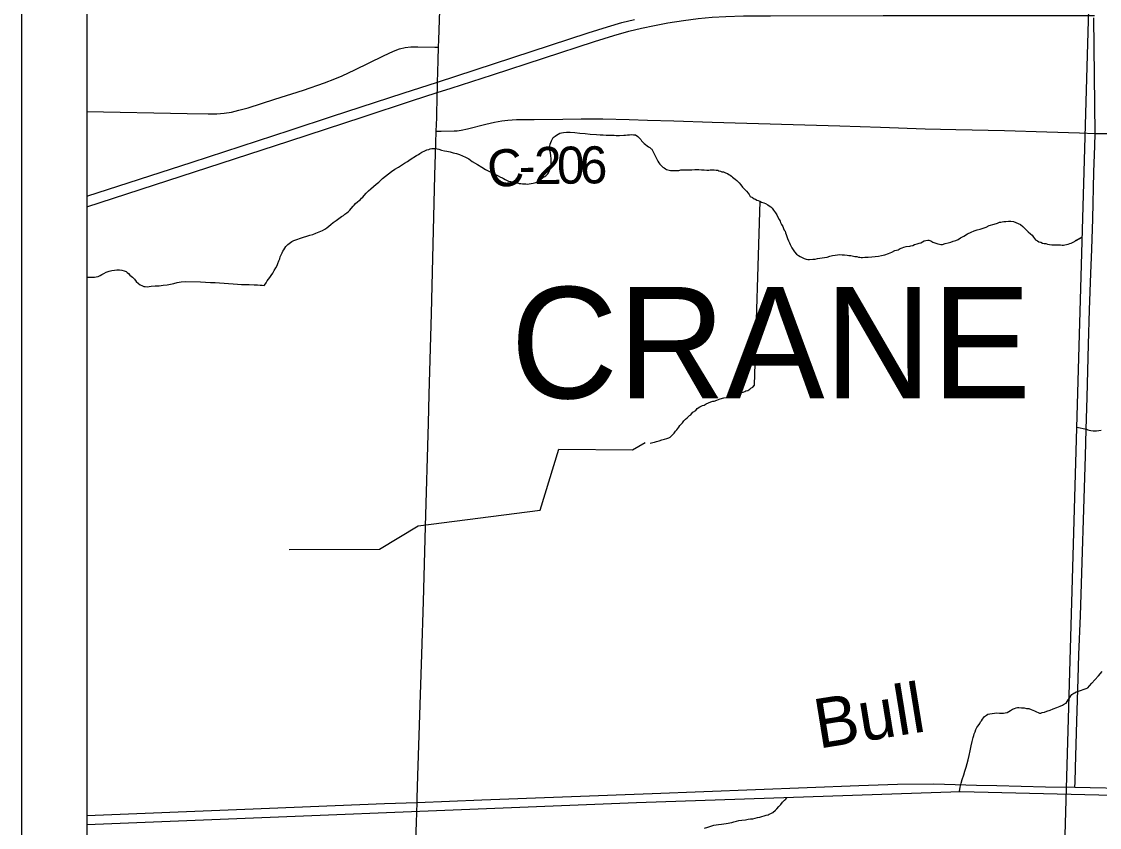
# Model space of a CAD drawing. Extents: x 0 to 64.8, y -5 to 22.
# Drawn here: x 2 to 3.652, y 15.77 to 17.005 of the extents above; entities that cross this region are included whole.
import ezdxf

# ---------------------------------------------------------------- set-up
doc = ezdxf.new("R2010")
doc.units = 0
for name, color, linetype in [('GM_X_Adjacent_County', 7, 'Continuous'), ('GM_X_Corporation', 7, 'Continuous'), ('GM_X_County', 7, 'Continuous'), ('GM_X_County_Road', 7, 'Continuous'), ('GM_X_County_Road_Text', 7, 'Continuous'), ('GM_X_Minor_Lake_Text', 7, 'Continuous'), ('GM_X_Minor_River', 7, 'Continuous'), ('GM_X_Township', 7, 'Continuous'), ('GM_X_Township_Road', 7, 'Continuous'), ('GM_X_Township_Text', 7, 'Continuous'), ('GM_X_US_Route', 7, 'Continuous'), ('SH_Data', 7, 'Continuous')]:
    doc.layers.add(name, color=color, linetype=linetype)

msp = doc.modelspace()

# ---------------------------------------------------------------- linework, layer by layer
at = {"layer": 'GM_X_Adjacent_County'}
msp.add_lwpolyline([(2.1, 19.9176), (2.1, 14.1), (8.9, 14.1), (8.9, 19.781)], dxfattribs=at)
at = {"layer": 'GM_X_Corporation'}
msp.add_lwpolyline([(4.6701, 17.3022), (4.6523, 16.7981), (4.1411, 16.8179), (3.8657, 16.8272), (3.6946, 16.8325), (3.6455, 16.8336), (3.6435, 17.0108)], dxfattribs=at)
at = {"layer": 'GM_X_County'}
msp.add_lwpolyline([(2.1, 19.9176), (2.1, 14.1), (8.9, 14.1), (8.9, 19.781)], dxfattribs=at)
at = {"layer": 'GM_X_County_Road'}
for points in [[(2.6393, 16.9658), (2.6397, 16.9772), (2.6432, 17.0828), (2.6443, 17.1201), (2.6464, 17.1822), (2.6492, 17.2692), (2.6518, 17.3585)], [(2.1, 16.8673), (2.2536, 16.8644), (2.2859, 16.8636), (2.2995, 16.864), (2.3106, 16.8649), (2.3216, 16.8666), (2.3331, 16.8692), (2.3474, 16.8732), (2.3883, 16.8861), (2.432, 16.9003), (2.4644, 16.9114), (2.4801, 16.9173), (2.4915, 16.9222), (2.5106, 16.9312), (2.5548, 16.9526), (2.5701, 16.9597), (2.5794, 16.9632), (2.588, 16.9653), (2.5967, 16.9665), (2.6074, 16.9667), (2.6335, 16.966), (2.6393, 16.9658)], [(2.6377, 16.9126), (2.6382, 16.9275), (2.6387, 16.9461), (2.6393, 16.9658)], [(2.6372, 16.8963), (2.6373, 16.8997), (2.6377, 16.9126)], [(2.6357, 16.8373), (2.6364, 16.8578), (2.6371, 16.8934), (2.6372, 16.8963)], [(2.6357, 16.8373), (2.6433, 16.8374), (2.6632, 16.8377), (2.6675, 16.838), (2.6736, 16.8389), (2.6833, 16.8409), (2.7116, 16.8481), (2.725, 16.8512), (2.736, 16.8531), (2.7454, 16.8542), (2.7585, 16.8549), (2.779, 16.8551), (2.7859, 16.8551), (2.8298, 16.8559), (2.8578, 16.8563), (2.891, 16.8561), (2.9314, 16.8553), (2.9593, 16.8543), (2.9997, 16.853), (3.0587, 16.851), (3.1829, 16.8473), (3.2544, 16.8452), (3.3165, 16.8434), (3.3848, 16.8411), (3.432, 16.84), (3.5067, 16.8382), (3.5716, 16.8363), (3.6214, 16.8346), (3.6455, 16.8336)], [(2.6062, 15.8089), (2.6065, 15.8154), (2.6074, 15.8496), (2.6133, 16.036), (2.6159, 16.1167), (2.6193, 16.2317), (2.6236, 16.3901), (2.6247, 16.4336), (2.6281, 16.5579), (2.6314, 16.6852), (2.6336, 16.7691), (2.635, 16.8188), (2.6357, 16.8373)], [(3.6455, 16.8336), (3.6946, 16.8325), (3.8657, 16.8272), (3.9404, 16.8248), (3.9932, 16.8229), (4.0554, 16.8204), (4.1083, 16.8184), (4.1239, 16.8182), (4.1284, 16.8184), (4.1324, 16.8198), (4.1353, 16.8214)], [(2.6062, 15.8089), (2.7056, 15.8128), (2.9665, 15.8222), (3.2833, 15.8345), (3.3424, 15.8366), (3.3983, 15.8372), (3.4636, 15.8354), (3.4947, 15.8345), (3.5693, 15.8328), (3.6146, 15.8319)], [(3.6146, 15.8319), (3.7091, 15.83), (3.908, 15.8265), (4.0758, 15.8237), (4.1205, 15.8227)], [(2.1, 15.7889), (2.3422, 15.7984), (2.5565, 15.8069), (2.6062, 15.8089)], [(2.5753, 14.8452), (2.5765, 14.8805), (2.5785, 14.9395), (2.5836, 15.1073), (2.5849, 15.1569), (2.5866, 15.2129), (2.5909, 15.3527), (2.5938, 15.4365), (2.596, 15.5048), (2.5982, 15.5794), (2.6008, 15.6508), (2.6052, 15.7782), (2.6062, 15.8089)]]:
    msp.add_lwpolyline(points, dxfattribs=at)
at = {"layer": 'GM_X_Minor_River'}
for points in [[(3.5518, 14.1), (3.6372, 17.0786)], [(2.5194, 16.7326), (2.5209, 16.7345), (2.5229, 16.7363), (2.5252, 16.7389), (2.5284, 16.7423), (2.5319, 16.7456), (2.5354, 16.749), (2.5393, 16.7527), (2.5435, 16.756), (2.5474, 16.7593), (2.5533, 16.7645), (2.5579, 16.7682), (2.5622, 16.7719), (2.5668, 16.7756), (2.5723, 16.7789), (2.5777, 16.7822), (2.5823, 16.7851), (2.5869, 16.7881), (2.5916, 16.791), (2.5955, 16.794), (2.6055, 16.8002), (2.6082, 16.8017), (2.6105, 16.8031), (2.6136, 16.805), (2.6179, 16.8071), (2.6213, 16.8086), (2.624, 16.8093), (2.6263, 16.8104), (2.629, 16.8107), (2.632, 16.8106), (2.6347, 16.8106), (2.6396, 16.8097), (2.6438, 16.8084), (2.648, 16.8072), (2.6518, 16.8064), (2.6567, 16.8055), (2.6616, 16.8042), (2.6665, 16.803), (2.6711, 16.8014), (2.6756, 16.7994), (2.6805, 16.7973), (2.6854, 16.795), (2.6906, 16.7906), (2.6989, 16.7863), (2.7053, 16.782), (2.7113, 16.7784), (2.717, 16.7756), (2.7215, 16.7732), (2.7264, 16.7708), (2.7305, 16.7688), (2.7343, 16.7668), (2.7369, 16.7656), (2.7388, 16.7645), (2.7411, 16.7633), (2.7441, 16.7617), (2.7464, 16.7609), (2.7494, 16.76), (2.7524, 16.7592), (2.7555, 16.7588), (2.7581, 16.7583), (2.7604, 16.7579), (2.7627, 16.7571), (2.765, 16.757), (2.768, 16.7566), (2.7707, 16.7565), (2.7729, 16.7565), (2.7752, 16.756), (2.7813, 16.757), (2.7844, 16.7577), (2.7882, 16.7588), (2.7905, 16.7595), (2.7948, 16.7632), (2.7983, 16.7658), (2.8018, 16.7676), (2.8037, 16.7687), (2.8068, 16.772), (2.808, 16.7743), (2.8092, 16.7769), (2.8104, 16.7796), (2.8113, 16.783), (2.8117, 16.7867), (2.8119, 16.7917), (2.8119, 16.7955), (2.8113, 16.7997), (2.8106, 16.8039), (2.8099, 16.8077), (2.8096, 16.8115), (2.8097, 16.8145), (2.8102, 16.8176), (2.811, 16.8198), (2.8122, 16.8225), (2.8134, 16.8247), (2.8149, 16.8274), (2.8181, 16.8296), (2.82, 16.831), (2.8223, 16.8325), (2.825, 16.834), (2.8277, 16.8347), (2.8308, 16.8354), (2.8353, 16.8356), (2.841, 16.8355)], [(2.841, 16.8355), (2.8479, 16.835), (2.8559, 16.8344), (2.8639, 16.8335), (2.8715, 16.8325), (2.881, 16.8323), (2.8867, 16.8318), (2.8916, 16.8317), (2.8962, 16.8312), (2.9008, 16.8311), (2.905, 16.831), (2.9084, 16.8309), (2.9114, 16.8305), (2.9141, 16.8304), (2.9164, 16.8304), (2.9233, 16.831), (2.9255, 16.8313), (2.9286, 16.8316), (2.932, 16.8319), (2.9355, 16.8322), (2.9381, 16.8318), (2.9408, 16.8317), (2.9445, 16.829), (2.9464, 16.827), (2.949, 16.8243), (2.9501, 16.8224), (2.952, 16.8204), (2.9542, 16.8185), (2.9565, 16.8169), (2.9587, 16.8149), (2.961, 16.8134), (2.9628, 16.8122), (2.9651, 16.8102), (2.9662, 16.8098)], [(2.9662, 16.8098), (2.9753, 16.7911), (2.9768, 16.7888), (2.9782, 16.7868), (2.9805, 16.7845), (2.9827, 16.7822), (2.9849, 16.781), (2.9868, 16.7798), (2.9887, 16.7786), (2.9906, 16.7778), (2.9925, 16.7774), (2.9947, 16.777), (2.9974, 16.7769), (3.0008, 16.7768), (3.0042, 16.7771), (3.0073, 16.7771), (3.0107, 16.7778), (3.0145, 16.7781), (3.0187, 16.778), (3.0229, 16.7779), (3.0271, 16.7782), (3.032, 16.7784), (3.0381, 16.7783), (3.0423, 16.7782), (3.0465, 16.7781), (3.0503, 16.7776), (3.0533, 16.7776), (3.0552, 16.7779), (3.0571, 16.7779), (3.059, 16.7778), (3.0617, 16.7778), (3.0647, 16.7777), (3.067, 16.7773), (3.0689, 16.7765), (3.0715, 16.776), (3.0734, 16.7752), (3.0761, 16.7748), (3.0791, 16.7736), (3.0821, 16.7724), (3.0839, 16.7708), (3.0862, 16.7696), (3.0881, 16.7684), (3.0899, 16.7669), (3.0918, 16.7653), (3.0937, 16.7637), (3.0963, 16.7618), (3.1, 16.7579), (3.1022, 16.7552), (3.1052, 16.7517), (3.1111, 16.7451), (3.1137, 16.7424), (3.1152, 16.7401), (3.117, 16.7374), (3.1204, 16.7354), (3.1227, 16.7338), (3.1249, 16.733), (3.1268, 16.7318), (3.1291, 16.731), (3.1317, 16.7302), (3.1343, 16.7286), (3.1377, 16.7274), (3.1404, 16.7262), (3.1437, 16.7246), (3.146, 16.7231), (3.1486, 16.7211), (3.1505, 16.7195), (3.1527, 16.7161), (3.1541, 16.7141), (3.1556, 16.7122), (3.1575, 16.7091), (3.1593, 16.7057), (3.1611, 16.7018), (3.1626, 16.6995), (3.1633, 16.6972), (3.1647, 16.6941), (3.1666, 16.6911), (3.168, 16.688), (3.1691, 16.6857), (3.1702, 16.6838), (3.1709, 16.6815), (3.172, 16.6788), (3.1731, 16.6757), (3.1741, 16.6727), (3.1756, 16.6692), (3.177, 16.6661), (3.1781, 16.6638), (3.1792, 16.6615), (3.1807, 16.6585), (3.1825, 16.6554), (3.1847, 16.6523), (3.1877, 16.6488), (3.1907, 16.6468), (3.1933, 16.6453), (3.1963, 16.6437), (3.1993, 16.6421), (3.2027, 16.6409), (3.205, 16.6404), (3.2076, 16.6404), (3.2126, 16.641), (3.2164, 16.6413), (3.2198, 16.642)], [(2.1297, 16.6214), (2.1343, 16.6228), (2.1385, 16.6238), (2.1423, 16.6245), (2.1461, 16.6248), (2.1499, 16.6247), (2.1537, 16.6242), (2.1575, 16.6234), (2.1602, 16.6222), (2.162, 16.6206), (2.1639, 16.6191), (2.1661, 16.6167), (2.1699, 16.6136), (2.1729, 16.6105), (2.1758, 16.607), (2.1792, 16.6039), (2.1818, 16.6019), (2.1841, 16.6007), (2.1875, 16.5995), (2.1897, 16.5991), (2.1924, 16.599), (2.1955, 16.5993), (2.1989, 16.6), (2.2046, 16.6003), (2.2107, 16.6005), (2.2172, 16.6011), (2.223, 16.6017), (2.2283, 16.6028), (2.2333, 16.6038), (2.2387, 16.6052), (2.2448, 16.6062), (2.2509, 16.6068), (2.2741, 16.6066), (2.2821, 16.6061), (2.2897, 16.6055), (2.297, 16.6054), (2.3034, 16.6048), (2.3103, 16.6043), (2.3171, 16.6038), (2.3244, 16.6032), (2.3312, 16.6027), (2.3373, 16.6025), (2.343, 16.6024), (2.3491, 16.6023), (2.3567, 16.6017), (2.3617, 16.6016), (2.3658, 16.6011), (2.3689, 16.6011), (2.3716, 16.601), (2.3739, 16.6032), (2.3751, 16.6051), (2.3767, 16.6077), (2.3786, 16.6103), (2.3806, 16.613), (2.3826, 16.6163), (2.3849, 16.6197), (2.3873, 16.6238), (2.3897, 16.628), (2.3917, 16.6317), (2.3929, 16.6347), (2.3941, 16.6385), (2.3957, 16.6415), (2.3966, 16.6445), (2.3974, 16.6468), (2.3982, 16.6487), (2.3994, 16.6506), (2.4006, 16.6532), (2.4021, 16.6554), (2.4033, 16.6581), (2.4053, 16.6607), (2.4081, 16.6637), (2.4104, 16.6651), (2.4142, 16.6681), (2.4173, 16.6699), (2.4319, 16.6749), (2.4373, 16.6763), (2.4419, 16.6777), (2.4465, 16.6791), (2.4511, 16.6809), (2.4561, 16.6831), (2.4615, 16.6853), (2.465, 16.6871), (2.4677, 16.6893), (2.4708, 16.6915), (2.4739, 16.6941), (2.4778, 16.6974), (2.4821, 16.7004), (2.4863, 16.7033), (2.4902, 16.7063), (2.4933, 16.7081), (2.4956, 16.7099), (2.4983, 16.7122), (2.501, 16.7144), (2.503, 16.7162), (2.505, 16.7189), (2.5081, 16.7222), (2.51, 16.7241), (2.512, 16.7263), (2.5147, 16.7289), (2.5174, 16.7311), (2.5194, 16.7326)], [(3.1234, 16.4481), (3.1319, 16.7301)], [(3.2198, 16.642), (3.2271, 16.643), (3.2309, 16.6437), (3.2347, 16.6443), (3.2389, 16.6458), (3.2431, 16.6468), (3.2469, 16.6475), (3.2507, 16.6478), (3.2538, 16.6481), (3.258, 16.648), (3.2614, 16.6479), (3.2652, 16.6474), (3.2682, 16.647), (3.2709, 16.6466), (3.2732, 16.6465), (3.275, 16.6457), (3.2773, 16.6453), (3.28, 16.6452), (3.2826, 16.6444), (3.2849, 16.6443), (3.2868, 16.6439), (3.2891, 16.6439), (3.2925, 16.6442), (3.2974, 16.6444), (3.3031, 16.6447), (3.3085, 16.645), (3.3134, 16.6456), (3.318, 16.647), (3.3234, 16.648), (3.3287, 16.6498), (3.3337, 16.652), (3.3387, 16.6542), (3.3437, 16.6556), (3.3468, 16.6574), (3.3495, 16.6585), (3.3525, 16.6595), (3.356, 16.6606), (3.3613, 16.6612), (3.3632, 16.6616), (3.3659, 16.6623), (3.3686, 16.6634), (3.3728, 16.6648), (3.3759, 16.6655), (3.3782, 16.6662), (3.3808, 16.6676), (3.3835, 16.6691), (3.3862, 16.6698), (3.3889, 16.6701), (3.3908, 16.6705), (3.3938, 16.6693), (3.3968, 16.6673), (3.4013, 16.6657), (3.4043, 16.6645), (3.407, 16.664), (3.4089, 16.6636), (3.4116, 16.6635), (3.4158, 16.665), (3.42, 16.6664), (3.4242, 16.6674), (3.428, 16.6685), (3.4322, 16.6699), (3.4357, 16.6714), (3.4392, 16.6736), (3.4442, 16.6765), (3.4499, 16.6801), (3.4553, 16.6823), (3.4603, 16.6845), (3.4645, 16.6859), (3.4691, 16.6873), (3.4741, 16.6887), (3.4787, 16.6901), (3.4833, 16.6927), (3.4906, 16.6948), (3.4956, 16.6962), (3.499, 16.6977), (3.5009, 16.698), (3.5032, 16.6983), (3.5055, 16.6987), (3.5085, 16.699), (3.5127, 16.6993), (3.5165, 16.6992), (3.5203, 16.6991), (3.5309, 16.6943), (3.5346, 16.6912), (3.5387, 16.6873), (3.5428, 16.683), (3.5465, 16.6799), (3.5488, 16.6779), (3.551, 16.6748), (3.5543, 16.671), (3.5569, 16.6694), (3.5592, 16.6678), (3.5622, 16.667), (3.5648, 16.6658), (3.5675, 16.6654), (3.5701, 16.6649), (3.5724, 16.6641), (3.5754, 16.6637), (3.5792, 16.6632), (3.5838, 16.6631), (3.5868, 16.663)], [(3.5868, 16.663), (3.5899, 16.6629), (3.5925, 16.6629), (3.5952, 16.6628), (3.5971, 16.6628), (3.599, 16.6631), (3.6017, 16.6634), (3.6043, 16.6641), (3.6066, 16.6649), (3.6085, 16.6656), (3.612, 16.6674), (3.6257, 16.6749), (3.6147, 16.6692)], [(2.1, 16.6135), (2.1043, 16.6136), (2.1093, 16.6135), (2.112, 16.6134), (2.1143, 16.6141), (2.1173, 16.6148), (2.1204, 16.6162), (2.1231, 16.6177), (2.1262, 16.6192), (2.1297, 16.6214)], [(2.9636, 16.359), (2.9675, 16.3601), (2.9701, 16.3608), (2.9732, 16.3619), (2.9774, 16.3629), (2.9816, 16.3643), (2.9854, 16.3654), (2.9889, 16.3665), (2.992, 16.3675), (2.9939, 16.3682), (2.9958, 16.3701), (2.9981, 16.3723), (3.0001, 16.3746), (3.0021, 16.3776), (3.0044, 16.3798), (3.006, 16.3816), (3.0075, 16.3835), (3.0091, 16.3861), (3.0111, 16.3884), (3.013, 16.3906), (3.015, 16.3932), (3.0177, 16.3962), (3.0204, 16.398), (3.022, 16.3999), (3.0239, 16.4018), (3.0258, 16.4025), (3.0266, 16.4044), (3.029, 16.4066), (3.0336, 16.4091), (3.0355, 16.4121), (3.0398, 16.4147), (3.0436, 16.4169), (3.0463, 16.4172), (3.0494, 16.4194), (3.0529, 16.4212), (3.0567, 16.4223), (3.0594, 16.4234), (3.0617, 16.4237), (3.0655, 16.4251), (3.0709, 16.4273), (3.0766, 16.4287), (3.0812, 16.4293), (3.0842, 16.43), (3.0873, 16.4311), (3.09, 16.4318), (3.0919, 16.4325), (3.0942, 16.4332), (3.0969, 16.4339), (3.0988, 16.4346), (3.1015, 16.4357), (3.1038, 16.4368), (3.1061, 16.4375), (3.1084, 16.4386), (3.1103, 16.4393), (3.113, 16.44), (3.1161, 16.4422), (3.118, 16.4433), (3.1207, 16.4448), (3.123, 16.4474), (3.1234, 16.4474), (3.1234, 16.4481)], [(3.6174, 16.3835), (3.6321, 16.3805), (3.6344, 16.3797), (3.6363, 16.3789), (3.6389, 16.3785), (3.6424, 16.378), (3.6454, 16.3779), (3.6477, 16.3779), (3.6511, 16.3786), (3.6549, 16.3792)], [(2.4103, 16.1964), (2.5487, 16.197), (2.6078, 16.2326), (2.7947, 16.2568), (2.8235, 16.35), (2.9363, 16.349), (2.9559, 16.3603)], [(3.4376, 15.8253), (3.4387, 15.8322), (3.44, 15.8382), (3.4416, 15.8439), (3.4441, 15.851), (3.4457, 15.8567), (3.4478, 15.8627), (3.4494, 15.8684), (3.4511, 15.874), (3.4524, 15.8805), (3.4537, 15.888), (3.4554, 15.8956), (3.457, 15.902), (3.4579, 15.9062), (3.4587, 15.9081), (3.4595, 15.9111), (3.4603, 15.9141), (3.4616, 15.9171), (3.4628, 15.9205), (3.4644, 15.9235), (3.4659, 15.9257), (3.4675, 15.928), (3.4687, 15.9299), (3.4699, 15.9321), (3.4711, 15.934), (3.4726, 15.9362), (3.4742, 15.9385), (3.4758, 15.9403), (3.4789, 15.9425), (3.4808, 15.944), (3.4839, 15.9447), (3.4949, 15.946), (3.4987, 15.9455), (3.501, 15.9455), (3.5033, 15.9454), (3.5052, 15.9454), (3.5075, 15.9461), (3.5105, 15.9468), (3.5132, 15.9479), (3.5159, 15.9497), (3.519, 15.9515), (3.5221, 15.9526), (3.5247, 15.9537), (3.5267, 15.954), (3.5286, 15.954), (3.5327, 15.9539), (3.5369, 15.9538), (3.5403, 15.9529), (3.5441, 15.9525), (3.5475, 15.9513), (3.5501, 15.9501), (3.5528, 15.9489), (3.5558, 15.9477), (3.558, 15.9465), (3.5603, 15.9457), (3.5622, 15.9456), (3.5645, 15.9463), (3.5679, 15.947), (3.5714, 15.9484), (3.5764, 15.9502), (3.5814, 15.9524), (3.5867, 15.9542), (3.5917, 15.9563), (3.5956, 15.9578), (3.5986, 15.9596), (3.6009, 15.9611), (3.6025, 15.9633), (3.6041, 15.9659), (3.6057, 15.9678), (3.6068, 15.9697), (3.6084, 15.9723), (3.61, 15.9742), (3.6127, 15.976), (3.6146, 15.9767), (3.6166, 15.9782), (3.62, 15.9793), (3.6315, 15.9832), (3.6342, 15.9846), (3.6369, 15.9876), (3.6404, 15.9913), (3.6451, 15.9965), (3.6509, 16.0029), (3.6564, 16.0092)], [(2.9426, 15.8088), (3.4389, 15.8253)], [(3.0468, 15.7692), (3.0518, 15.771), (3.0567, 15.7724), (3.0613, 15.7738), (3.0682, 15.7748), (3.0728, 15.7754), (3.0766, 15.7761), (3.08, 15.7764), (3.0831, 15.7771), (3.0858, 15.7774), (3.0884, 15.7781), (3.0919, 15.7792), (3.0957, 15.7798), (3.0995, 15.7809), (3.1041, 15.7816), (3.1098, 15.7822), (3.1136, 15.7829), (3.1171, 15.7835), (3.1209, 15.7838), (3.1243, 15.7849), (3.1278, 15.7856), (3.1316, 15.7863), (3.1347, 15.7873), (3.1381, 15.788), (3.1412, 15.7891), (3.1442, 15.7898), (3.1461, 15.7909), (3.1484, 15.7916), (3.1515, 15.7934), (3.1558, 15.7967), (3.1577, 15.799), (3.1609, 15.8027), (3.1636, 15.8057), (3.1663, 15.809), (3.1687, 15.8116), (3.1698, 15.8124), (3.1702, 15.8127), (3.1737, 15.8165)], [(3.4389, 15.8253), (4.859, 15.7914)], [(2.1, 15.7751), (2.9426, 15.8088)]]:
    msp.add_lwpolyline(points, dxfattribs=at)
at = {"layer": 'GM_X_Township'}
msp.add_lwpolyline([(2.1, 19.9176), (2.1, 14.1), (5.5757, 14.1)], dxfattribs=at)
at = {"layer": 'GM_X_Township_Road'}
msp.add_lwpolyline([(3.6146, 15.8319), (3.6148, 15.84), (3.6153, 15.8617), (3.6176, 15.9331), (3.6194, 15.9983), (3.6207, 16.0356), (3.6229, 16.0945), (3.6245, 16.1442), (3.6292, 16.2901), (3.6305, 16.3398), (3.6316, 16.3801), (3.6331, 16.4298), (3.6355, 16.5105), (3.6371, 16.5633), (3.6389, 16.6192), (3.6403, 16.6564), (3.6418, 16.703), (3.6437, 16.7744), (3.6449, 16.8147), (3.6455, 16.8336)], dxfattribs=at)
at = {"layer": 'GM_X_US_Route'}
for points in [[(2.1, 16.7212), (2.4096, 16.822), (2.5235, 16.8592), (2.5975, 16.8835), (2.6372, 16.8963), (2.6584, 16.9032), (2.7218, 16.9236), (2.8783, 16.9748), (2.908, 16.9839), (2.9308, 16.9903), (2.95, 16.995), (2.9701, 16.9994), (2.9908, 17.0032), (3.0148, 17.0069), (3.0369, 17.0097), (3.0586, 17.0117), (3.0796, 17.013), (3.1063, 17.0139), (3.148, 17.0142), (3.3208, 17.0143), (3.6447, 17.0146)], [(2.1, 16.7375), (2.2614, 16.7899), (2.4115, 16.839), (2.4764, 16.8601), (2.5847, 16.8953), (2.6377, 16.9126), (2.8684, 16.9879), (2.8981, 16.9972), (2.9202, 17.0036), (2.9395, 17.0086)]]:
    msp.add_lwpolyline(points, dxfattribs=at)
at = {"layer": 'SH_Data'}
for p, q in [((2, 21), (2, 14)), ((2.1, 20.9), (2.1, 14.1))]:
    msp.add_line(p, q, dxfattribs=at)

# ---------------------------------------------------------------- texts
at = {"layer": 'GM_X_County_Road_Text'}
for s, rotation, p in [('C', 8.9073, (2.7186, 16.7487)), ('2', 0.7338, (2.7859, 16.7561)), ('0', 0.6245, (2.8209, 16.7566)), ('6', 0.6037, (2.8559, 16.757)), ('-', 0.9758, (2.7627, 16.7557))]:
    msp.add_text(s, height=0.0568, rotation=rotation, dxfattribs=at).set_placement(p)
at = {"layer": 'GM_X_Minor_Lake_Text'}
msp.add_text('Bull', height=0.0758, rotation=9.204, dxfattribs=at).set_placement((3.2215, 15.891))
at = {"layer": 'GM_X_Township_Text'}
msp.add_text('CRANE', height=0.17045, rotation=0, dxfattribs=at).set_placement((2.7495, 16.428))

doc.saveas('drawing.dxf')
